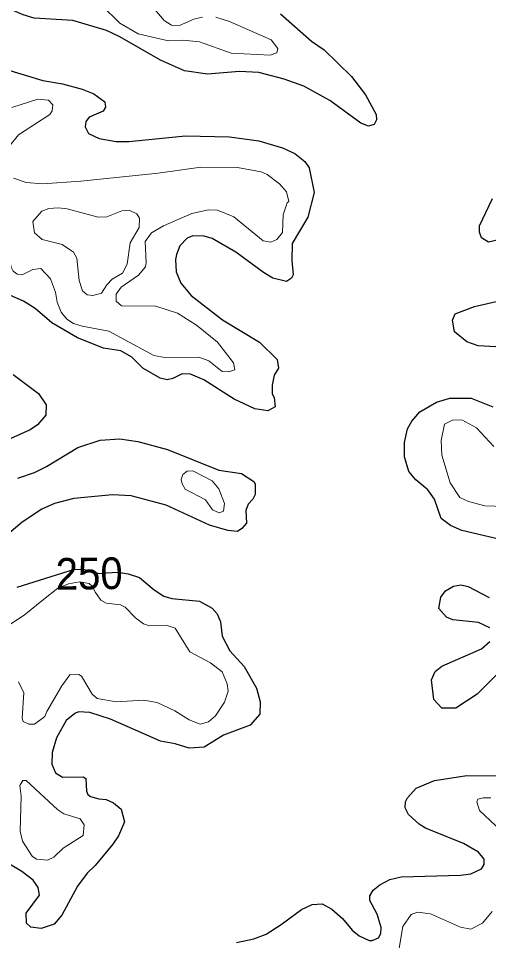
# Model space of a CAD drawing. Extents: x 763.2 to 816.8, y 7896.5 to 7952.7.
# Drawn here: x 786.389 to 788.764, y 7901.365 to 7906.02 of the extents above; entities that cross this region are included whole.
import ezdxf
from ezdxf.enums import TextEntityAlignment as Align

# ---------------------------------------------------------------- set-up
doc = ezdxf.new("R2010")
doc.units = 0
doc.header["$LTSCALE"] = 0.064
doc.layers.add('1', color=7, linetype='Continuous', lineweight=25)
doc.layers.add('2', color=7, linetype='Continuous', lineweight=13)
doc.layers.add('61', color=7, linetype='Continuous')

msp = doc.modelspace()

# ---------------------------------------------------------------- linework, layer by layer
at = {"layer": '1'}
for points in [[(786.8338, 7905.9595), (786.663, 7906.0102), (786.468, 7906.0225), (786.4122, 7906.0382), (786.3235, 7906.0775), (786.2652, 7906.0875)], [(787.7125, 7906.0437), (787.8696, 7905.9064), (787.9327, 7905.8613), (788.0718, 7905.727), (788.1417, 7905.6348), (788.1959, 7905.5357), (788.1975, 7905.5086), (788.1855, 7905.4845), (788.157, 7905.4767), (788.1186, 7905.4923), (787.9613, 7905.6062), (787.8309, 7905.6788), (787.7312, 7905.7135), (787.6031, 7905.7476), (787.5054, 7905.7523), (787.3443, 7905.7394), (787.2275, 7905.7557), (787.1066, 7905.8092), (786.9013, 7905.9274), (786.8338, 7905.9595)], [(786.3288, 7905.7624), (786.5118, 7905.7069), (786.612, 7905.6899), (786.7099, 7905.6639), (786.7698, 7905.639), (786.8246, 7905.599), (786.8289, 7905.5724), (786.8167, 7905.5518), (786.746, 7905.5213), (786.7291, 7905.5006), (786.7262, 7905.4727), (786.7433, 7905.4392), (786.7969, 7905.4138), (786.882, 7905.3994), (786.9457, 7905.3992), (787.2332, 7905.427), (787.4551, 7905.422), (787.604, 7905.4026), (787.723, 7905.3678), (787.786, 7905.3387), (787.835, 7905.2983), (787.8573, 7905.2665), (787.8822, 7905.1419), (787.8513, 7905.017), (787.7724, 7904.8838), (787.7707, 7904.7986), (787.7772, 7904.7267), (787.7677, 7904.7096), (787.7431, 7904.6925), (787.6747, 7904.7093), (787.6271, 7904.7374), (787.4863, 7904.8403), (787.3669, 7904.909), (787.327, 7904.9211), (787.2702, 7904.9226), (787.2411, 7904.9102), (787.2046, 7904.8731), (787.1869, 7904.8277), (787.182, 7904.8041), (787.1857, 7904.7402), (787.209, 7904.6836), (787.2612, 7904.6219), (787.4194, 7904.499), (787.6063, 7904.3867), (787.6962, 7904.2985), (787.7031, 7904.2544), (787.6801, 7904.22), (787.6704, 7904.169)], [(788.8435, 7904.909), (788.7634, 7904.8912), (788.7283, 7904.9122), (788.7175, 7904.9407), (788.7176, 7904.9741), (788.7847, 7905.1115)], [(787.5825, 7904.0497), (787.4788, 7904.0988), (787.3253, 7904.1961), (787.2579, 7904.2235), (787.2157, 7904.2256), (787.169, 7904.2017), (787.1395, 7904.1964), (787.104, 7904.2046), (787.0178, 7904.2543), (786.962, 7904.3094), (786.9066, 7904.3419), (786.8184, 7904.3558), (786.6877, 7904.4082), (786.5567, 7904.4833), (786.4732, 7904.5564), (786.4141, 7904.5923), (786.2029, 7904.6843)], [(788.8004, 7904.362), (788.7108, 7904.3676), (788.6548, 7904.3878), (788.5912, 7904.4375), (788.5811, 7904.4962), (788.5952, 7904.5288), (788.6926, 7904.5658), (788.8248, 7904.5958)], [(786.3628, 7904.2219), (786.4892, 7904.1265), (786.5293, 7904.0703), (786.5278, 7904.0174), (786.4851, 7903.9689), (786.4475, 7903.9431), (786.2012, 7903.8345)], [(787.6704, 7904.169), (787.6705, 7904.1252), (787.68, 7904.107), (787.6853, 7904.0594), (787.6481, 7904.0387), (787.5825, 7904.0497)], [(788.9014, 7903.3716), (788.6289, 7903.4351), (788.5725, 7903.4606), (788.5248, 7903.4953), (788.4904, 7903.593), (788.4576, 7903.6399), (788.3958, 7903.6911), (788.3619, 7903.7328), (788.3393, 7903.8074), (788.3393, 7903.8789), (788.3548, 7903.9482), (788.3771, 7903.9875), (788.4162, 7904.0343), (788.5014, 7904.0824), (788.5677, 7904.1024), (788.6755, 7904.1024), (788.7852, 7904.0592)], [(786.3863, 7903.6993), (786.47, 7903.7275), (786.5299, 7903.7574), (786.6891, 7903.8549), (786.802, 7903.8919), (786.9013, 7903.8986), (786.9926, 7903.8841), (787.1412, 7903.8444), (787.4015, 7903.7392), (787.5159, 7903.7227), (787.5773, 7903.6823), (787.585, 7903.6705), (787.5846, 7903.6172), (787.5734, 7903.5935), (787.5498, 7903.5682), (787.5379, 7903.5354), (787.5403, 7903.4716)], [(787.1353, 7903.563), (786.9587, 7903.6092), (786.8644, 7903.6159), (786.6679, 7903.5962), (786.5709, 7903.5705), (786.5069, 7903.542), (786.4076, 7903.4775), (786.3177, 7903.4021)], [(787.5403, 7903.4716), (787.5182, 7903.4458), (787.4948, 7903.4304), (787.447, 7903.4353), (787.3543, 7903.4622), (787.1353, 7903.563)], [(786.3819, 7903.1493), (786.6671, 7903.2389), (786.7136, 7903.2396), (786.7964, 7903.2183), (786.8315, 7903.2215), (786.8922, 7903.2241), (786.943, 7903.2162), (787.0009, 7903.1972), (787.0752, 7903.1354), (787.1229, 7903.1038), (787.1635, 7903.092), (787.303, 7903.0783), (787.3673, 7903.0428), (787.3931, 7903.0142), (787.4092, 7902.9746), (787.4177, 7902.9021), (787.4566, 7902.8281), (787.5285, 7902.7488), (787.5921, 7902.6382), (787.6094, 7902.5692), (787.6076, 7902.5069), (787.5593, 7902.4527), (787.4256, 7902.4023), (787.3269, 7902.3414), (787.2515, 7902.336), (787.1813, 7902.3585), (787.1067, 7902.3708), (786.8546, 7902.4823), (786.7499, 7902.5159), (786.6929, 7902.5192), (786.6731, 7902.5105), (786.6292, 7902.4755), (786.5817, 7902.3884), (786.5594, 7902.3137), (786.5567, 7902.2559), (786.5766, 7902.2121), (786.6107, 7902.1897), (786.7164, 7902.1911), (786.7291, 7902.1836), (786.7322, 7902.1192), (786.7386, 7902.1026), (786.7535, 7902.092), (786.7954, 7902.0797), (786.8322, 7902.0775), (786.8689, 7902.0607), (786.908, 7902.0276), (786.924, 7901.9636), (786.8945, 7901.8933), (786.8664, 7901.8515), (786.7755, 7901.7436), (786.7359, 7901.7053), (786.6871, 7901.6389), (786.6071, 7901.4928), (786.5686, 7901.4481), (786.5036, 7901.4255), (786.4515, 7901.4328), (786.4295, 7901.4529), (786.4285, 7901.503), (786.4947, 7901.5939), (786.4879, 7901.6323), (786.4637, 7901.67), (786.4066, 7901.7128), (786.3358, 7901.7547)], [(788.7697, 7902.9435), (788.714, 7902.9703), (788.5834, 7902.9836), (788.5515, 7902.9966), (788.5122, 7903.0409), (788.5232, 7903.0992), (788.546, 7903.1302)], [(788.546, 7903.1302), (788.5868, 7903.1538), (788.6235, 7903.1604), (788.6604, 7903.1521), (788.7667, 7903.0959)], [(788.8577, 7902.7602), (788.7062, 7902.6091), (788.5979, 7902.5382), (788.5273, 7902.5373), (788.4868, 7902.5825), (788.4758, 7902.6818), (788.494, 7902.7236), (788.5281, 7902.7506), (788.7281, 7902.8383), (788.7709, 7902.8744)], [(788.7419, 7901.7753), (788.7135, 7901.8116), (788.6374, 7901.8554), (788.446, 7901.9324), (788.4131, 7901.9519), (788.3599, 7902.0004), (788.3429, 7902.0351), (788.3448, 7902.0649), (788.355, 7902.085), (788.3985, 7902.1334), (788.4914, 7902.1728), (788.6549, 7902.1976), (788.8093, 7902.196)], [(788.3229, 7901.6863), (788.6216, 7901.6945), (788.6745, 7901.702), (788.7288, 7901.7268), (788.7417, 7901.7491), (788.7419, 7901.7753)], [(787.4908, 7901.3553), (787.5777, 7901.3726), (787.6408, 7901.3974), (787.7164, 7901.4451), (787.8183, 7901.5222), (787.8727, 7901.5464), (787.9235, 7901.55), (787.9719, 7901.5236), (788.0253, 7901.4762), (788.0747, 7901.4171), (788.111, 7901.3886), (788.1612, 7901.3648), (788.1767, 7901.3646), (788.2077, 7901.3783), (788.2204, 7901.4001), (788.2222, 7901.4301), (788.2018, 7901.4977), (788.1636, 7901.5675), (788.1636, 7901.5905), (788.181, 7901.6185), (788.2141, 7901.6464), (788.266, 7901.6721), (788.3229, 7901.6863)]]:
    msp.add_lwpolyline(points, dxfattribs=at)
at = {"layer": '2'}
for points in [[(786.8087, 7906.0881), (786.9018, 7905.9958), (786.9937, 7905.942), (787.1473, 7905.9074), (787.2201, 7905.9102), (787.3042, 7905.9023), (787.464, 7905.8445), (787.6612, 7905.8348), (787.6935, 7905.847), (787.6996, 7905.8685), (787.6664, 7905.912), (787.4544, 7906.0048), (787.3853, 7906.0268)], [(787.3194, 7906.0269), (787.2745, 7906.016), (787.2031, 7905.9844), (787.1617, 7905.9859), (787.1257, 7906.0097), (787.0775, 7906.0657)], [(786.3401, 7905.3723), (786.3897, 7905.4327), (786.5472, 7905.535), (786.5588, 7905.5545), (786.5627, 7905.5838), (786.5402, 7905.607), (786.487, 7905.6125), (786.3551, 7905.5703)], [(786.461, 7904.7535), (786.5026, 7904.7574), (786.5504, 7904.7056), (786.5762, 7904.6379), (786.5836, 7904.5876), (786.6047, 7904.5377), (786.6328, 7904.5023), (786.6667, 7904.4795), (786.71, 7904.4659), (786.8446, 7904.442), (787.0736, 7904.3184), (787.1275, 7904.3079), (787.3002, 7904.3108), (787.3511, 7904.2918), (787.4182, 7904.2376), (787.4516, 7904.2358), (787.4814, 7904.2454), (787.4756, 7904.2823), (787.3938, 7904.3855), (787.2876, 7904.4716), (787.1924, 7904.5321), (787.0834, 7904.568), (786.9101, 7904.5694), (786.8822, 7904.5937), (786.8817, 7904.6283), (786.9074, 7904.6641), (786.9949, 7904.7237), (787.0303, 7904.767), (787.0343, 7904.7867), (787.0295, 7904.8936), (787.0607, 7904.9372), (787.1215, 7904.9734), (787.2655, 7905.0357), (787.349, 7905.054), (787.3942, 7905.0521), (787.4765, 7905.0193), (787.6251, 7904.8981), (787.6632, 7904.8914), (787.6935, 7904.9046), (787.723, 7904.9402), (787.7266, 7905.0296), (787.7464, 7905.0899), (787.7542, 7905.0961), (787.7424, 7905.1446), (787.7073, 7905.1845), (787.6452, 7905.2324), (787.6145, 7905.2462), (787.4962, 7905.2676), (787.311, 7905.2695), (787.0939, 7905.2396), (786.7041, 7905.1987), (786.5108, 7905.1855), (786.428, 7905.1921), (786.3629, 7905.2132)], [(786.335, 7904.8447), (786.352, 7904.7644), (786.3624, 7904.7452), (786.3823, 7904.7288), (786.4069, 7904.7257), (786.461, 7904.7535)], [(788.7908, 7903.859), (788.7035, 7903.9533), (788.6288, 7903.9941), (788.5811, 7903.9921), (788.5412, 7903.972), (788.5252, 7903.8895), (788.5286, 7903.8159), (788.5694, 7903.6752), (788.6187, 7903.6016), (788.663, 7903.5815), (788.7452, 7903.5602), (788.9483, 7903.5535)], [(786.3883, 7902.6709), (786.4162, 7902.6162), (786.4082, 7902.4869), (786.4127, 7902.47), (786.4405, 7902.4577), (786.47, 7902.4575), (786.5228, 7902.4966), (786.5317, 7902.5214), (786.6076, 7902.6502), (786.6491, 7902.7062), (786.6941, 7902.7086), (786.7073, 7902.6988), (786.7617, 7902.6084), (786.7872, 7902.587), (786.883, 7902.5692), (787.0203, 7902.5789), (787.0892, 7902.5673), (787.1793, 7902.5238), (787.2519, 7902.4792), (787.3074, 7902.4577), (787.3484, 7902.4682), (787.3836, 7902.4989), (787.4301, 7902.5679), (787.4483, 7902.624), (787.4432, 7902.6609), (787.4175, 7902.7212), (787.3597, 7902.7663), (787.2548, 7902.822), (787.1805, 7902.9419), (787.1405, 7902.9554), (787.0515, 7902.9537), (787.0203, 7902.964), (786.9797, 7902.9934), (786.9273, 7903.0474), (786.9044, 7903.0605), (786.8324, 7903.0688), (786.8057, 7903.0825), (786.7773, 7903.1216), (786.7609, 7903.1539), (786.7453, 7903.1679), (786.6973, 7903.1757), (786.6417, 7903.1658), (786.588, 7903.1439), (786.5145, 7903.0864), (786.4175, 7903.0081), (786.3112, 7902.9391)], [(788.7755, 7902.0858), (788.736, 7902.0859), (788.7093, 7902.079), (788.7044, 7902.0652), (788.7182, 7902.0205), (788.8537, 7901.8953)], [(788.7826, 7901.5119), (788.7341, 7901.4523), (788.6749, 7901.4221), (788.6217, 7901.4314), (788.4699, 7901.4998), (788.405, 7901.5074), (788.3728, 7901.4959), (788.3313, 7901.4363), (788.308, 7901.2954)]]:
    msp.add_lwpolyline(points, dxfattribs=at)
for points in [[(786.6357, 7905.0588), (786.589, 7905.0638), (786.5426, 7905.0604), (786.507, 7905.0472), (786.4612, 7904.9946), (786.4695, 7904.9377), (786.5083, 7904.9035), (786.6093, 7904.8795), (786.6667, 7904.8398), (786.6841, 7904.8105), (786.696, 7904.6968), (786.7128, 7904.6458), (786.7365, 7904.6255), (786.764, 7904.6219), (786.8081, 7904.6326), (786.8345, 7904.6748), (786.8622, 7904.7035), (786.9145, 7904.7341), (786.9374, 7904.7803), (786.954, 7904.888), (786.9991, 7904.9647), (786.9996, 7905.0119), (786.9861, 7905.0344), (786.9475, 7905.0523), (786.9111, 7905.049), (786.8355, 7905.0181), (786.792, 7905.0164)], [(787.3695, 7903.5393), (787.3341, 7903.5904), (787.2304, 7903.6441), (787.2157, 7903.6714), (787.2103, 7903.692), (787.2193, 7903.7182), (787.2418, 7903.7349), (787.2704, 7903.7358), (787.3669, 7903.6862), (787.4011, 7903.646), (787.4302, 7903.5707), (787.4244, 7903.5325), (787.403, 7903.5242)], [(786.4283, 7902.173), (786.4112, 7902.1724), (786.3955, 7902.1469), (786.4017, 7902.0931), (786.3968, 7901.9168), (786.4089, 7901.8662), (786.4575, 7901.7903), (786.4807, 7901.7755), (786.5356, 7901.7706), (786.5676, 7901.7854), (786.6153, 7901.8311), (786.7164, 7901.8951), (786.7205, 7901.9485), (786.6998, 7901.9793), (786.6172, 7902.0044), (786.5871, 7902.0245)]]:
    msp.add_lwpolyline(points, close=True, dxfattribs=at)

# ---------------------------------------------------------------- texts
at = {"layer": '61', "width": 0.95}
msp.add_text('250', height=0.16, rotation=0.767, dxfattribs=at).set_placement((786.7473, 7903.1377), align=Align.CENTER)

doc.saveas('drawing.dxf')
